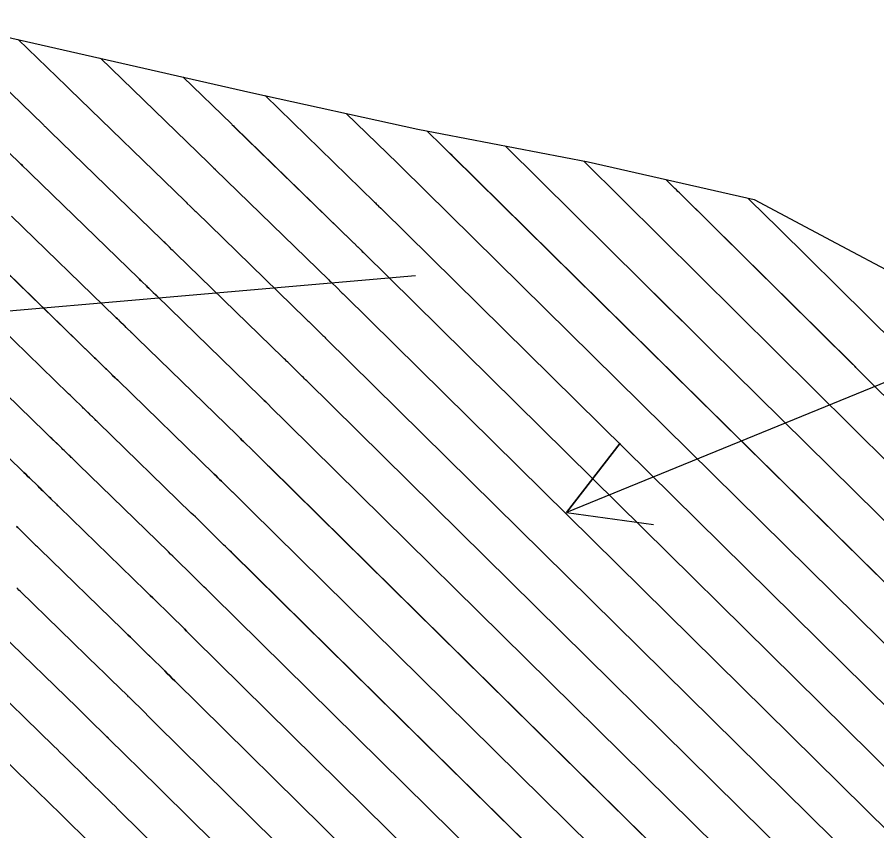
# Model space of a CAD drawing. Extents: x 954385 to 988206, y 1868364 to 1924553.
# Drawn here: x 955929.9 to 955988.7, y 1923031 to 1923086.6 of the extents above; entities that cross this region are included whole.
import ezdxf

# ---------------------------------------------------------------- set-up
doc = ezdxf.new("R2010")
doc.units = 0
for name, color, linetype in [('16', 7, 'Continuous'), ('24', 7, 'Continuous'), ('26', 7, 'Continuous'), ('6', 7, 'Continuous'), ('7', 7, 'Continuous')]:
    doc.layers.add(name, color=color, linetype=linetype)

msp = doc.modelspace()

# ---------------------------------------------------------------- linework, layer by layer
at = {"layer": '16'}
for points in [[(955923.15, 1923086.632), (955934.515, 1923084.068), (955945.857, 1923081.48), (955957.273, 1923078.969), (955968.946, 1923076.729), (955980.299, 1923074.152), (955985.934, 1923071.169), (955990.056, 1923068.988), (955993.186, 1923067.318), (956000.846, 1923063.847), (956001.146, 1923063.709), (956006.851, 1923058.651), (956009.14, 1923055.211), (956009.983, 1923050.567), (956013.246, 1923042.873), (956013.314, 1923042.739), (956017.005, 1923035.315), (956018.651, 1923031.94), (956020.615, 1923027.855)], [(955993.211, 1923018.837), (955949.682, 1923061.743), (955949.603, 1923061.821), (955949.525, 1923061.898), (955949.446, 1923061.976), (955949.368, 1923062.053), (955948.904, 1923062.512), (955948.865, 1923062.55), (955948.38, 1923063.024), (955948.298, 1923063.104), (955948.216, 1923063.184), (955948.134, 1923063.264), (955948.051, 1923063.344), (955940.743, 1923070.444), (955940.695, 1923070.491), (955940.647, 1923070.538), (955940.55, 1923070.632), (955940.501, 1923070.679), (955940.453, 1923070.726), (955940.278, 1923070.896), (955940.182, 1923070.989), (955939.951, 1923071.213), (955939.902, 1923071.261), (955939.853, 1923071.308), (955939.804, 1923071.356), (955939.755, 1923071.404), (955932.109, 1923078.817), (955932.029, 1923078.894), (955931.95, 1923078.972), (955931.791, 1923079.126), (955931.751, 1923079.165), (955931.711, 1923079.203), (955931.671, 1923079.242), (955931.631, 1923079.281), (955924.289, 1923086.375)], [(955929.925, 1923085.104), (955933.22, 1923081.919), (955933.256, 1923081.884), (955933.292, 1923081.85), (955933.381, 1923081.763), (955933.435, 1923081.711), (955941.35, 1923074.037), (955941.422, 1923073.967), (955941.495, 1923073.896), (955941.689, 1923073.708), (955941.76, 1923073.639), (955941.883, 1923073.519), (955941.937, 1923073.467), (955942.026, 1923073.38), (955942.08, 1923073.328), (955949.62, 1923066.002), (955949.688, 1923065.936), (955949.757, 1923065.87), (955949.825, 1923065.803), (955949.893, 1923065.737), (955950.298, 1923065.341), (955950.328, 1923065.312), (955950.713, 1923064.931), (955950.778, 1923064.867), (955950.843, 1923064.802), (955950.908, 1923064.738), (955950.973, 1923064.674), (955995.646, 1923020.641)], [(955990.777, 1923017.033), (955948.39, 1923058.813), (955948.298, 1923058.903), (955948.207, 1923058.994), (955948.115, 1923059.084), (955948.023, 1923059.175), (955947.48, 1923059.712), (955947.435, 1923059.756), (955946.867, 1923060.311), (955946.771, 1923060.405), (955946.675, 1923060.499), (955946.579, 1923060.592), (955946.483, 1923060.686), (955939.407, 1923067.559), (955939.346, 1923067.619), (955939.285, 1923067.678), (955939.163, 1923067.797), (955939.102, 1923067.857), (955939.041, 1923067.916), (955938.86, 1923068.091), (955938.78, 1923068.169), (955938.7, 1923068.247), (955938.408, 1923068.53), (955938.346, 1923068.59), (955938.284, 1923068.65), (955938.222, 1923068.71), (955938.16, 1923068.771), (955930.783, 1923075.923), (955930.721, 1923075.983), (955930.66, 1923076.043), (955930.598, 1923076.103), (955930.536, 1923076.163), (955930.289, 1923076.403), (955930.228, 1923076.463), (955930.166, 1923076.522), (955930.104, 1923076.582), (955930.042, 1923076.642), (955922.122, 1923084.295)], [(955935.561, 1923083.829), (955942.944, 1923076.67), (955943.015, 1923076.602), (955943.179, 1923076.443), (955943.289, 1923076.336), (955943.324, 1923076.302), (955943.393, 1923076.235), (955943.416, 1923076.212), (955951.189, 1923068.661), (955951.243, 1923068.608), (955951.297, 1923068.555), (955951.352, 1923068.502), (955951.406, 1923068.45), (955951.728, 1923068.135), (955951.751, 1923068.112), (955952.058, 1923067.809), (955952.109, 1923067.758), (955952.161, 1923067.707), (955952.213, 1923067.656), (955952.265, 1923067.605), (955998.08, 1923022.445)], [(955941.198, 1923082.543), (955944.539, 1923079.304), (955944.581, 1923079.262), (955944.659, 1923079.187), (955944.711, 1923079.137), (955944.752, 1923079.096), (955952.758, 1923071.319), (955952.798, 1923071.28), (955952.838, 1923071.241), (955952.878, 1923071.202), (955952.919, 1923071.162), (955953.16, 1923070.927), (955953.175, 1923070.912), (955953.402, 1923070.687), (955953.441, 1923070.649), (955953.479, 1923070.611), (955953.518, 1923070.573), (955953.556, 1923070.535), (956000.514, 1923024.249)], [(955946.823, 1923081.267), (955954.327, 1923073.977), (955954.379, 1923073.926), (955954.432, 1923073.875), (955954.591, 1923073.72), (955954.599, 1923073.712), (955954.747, 1923073.565), (955954.797, 1923073.515), (955954.848, 1923073.466), (956002.949, 1923026.054)], [(955952.388, 1923080.043), (955955.896, 1923076.636), (955955.932, 1923076.6), (955956.019, 1923076.515), (955956.023, 1923076.511), (955956.104, 1923076.431), (955956.139, 1923076.397), (956005.383, 1923027.858)], [(955957.928, 1923078.843), (955958.949, 1923077.832), (955959.119, 1923077.664), (955959.289, 1923077.496), (955959.46, 1923077.327), (955959.63, 1923077.159), (956007.817, 1923029.662)], [(955963.293, 1923077.814), (955972.661, 1923068.534), (955974.223, 1923066.988), (955975.786, 1923065.442), (955977.349, 1923063.898), (955978.914, 1923062.355), (956010.252, 1923031.466), (956010.568, 1923031.152), (956010.883, 1923030.836)], [(955968.658, 1923076.784), (955987.027, 1923058.588), (955989.654, 1923055.988), (955992.282, 1923053.389), (955994.911, 1923050.792), (955997.542, 1923048.197), (956012.686, 1923033.27), (956013.01, 1923032.949), (956013.331, 1923032.627), (956013.651, 1923032.302), (956013.969, 1923031.976), (956015.858, 1923030.028)], [(955998.325, 1923051.689), (955987.28, 1923062.675), (955987.205, 1923062.749), (955987.112, 1923062.842), (955987.074, 1923062.879), (955987.056, 1923062.898), (955975.296, 1923074.515), (955975.193, 1923074.617), (955975.09, 1923074.718), (955974.987, 1923074.818), (955974.883, 1923074.919), (955974.263, 1923075.522)], [(955979.881, 1923074.247), (955981.157, 1923073.006), (955981.37, 1923072.799), (955981.582, 1923072.592), (955981.794, 1923072.384), (955982.005, 1923072.176), (956006.192, 1923048.282), (956006.23, 1923048.244), (956006.269, 1923048.205), (956006.307, 1923048.167), (956006.346, 1923048.129), (956006.5, 1923047.976), (956006.577, 1923047.9), (956006.654, 1923047.823), (956014.828, 1923039.693)], [(955929.457, 1923073.029), (955936.566, 1923066.137), (955936.64, 1923066.065), (955936.715, 1923065.992), (955936.79, 1923065.919), (955936.865, 1923065.847), (955937.217, 1923065.505), (955937.314, 1923065.411), (955937.411, 1923065.317), (955937.628, 1923065.106), (955937.665, 1923065.07), (955937.702, 1923065.034), (955937.739, 1923064.998), (955937.776, 1923064.962), (955937.923, 1923064.819), (955937.997, 1923064.747), (955938.071, 1923064.675), (955944.914, 1923058.027), (955945.024, 1923057.92), (955945.134, 1923057.813), (955945.244, 1923057.706), (955945.354, 1923057.599), (955946.005, 1923056.963), (955946.052, 1923056.916), (955946.056, 1923056.912), (955946.678, 1923056.297), (955946.783, 1923056.193), (955946.888, 1923056.089), (955946.994, 1923055.986), (955947.099, 1923055.882), (955988.343, 1923015.228)], [(955928.132, 1923070.135), (955934.971, 1923063.504), (955935.059, 1923063.419), (955935.146, 1923063.334), (955935.234, 1923063.249), (955935.322, 1923063.164), (955935.734, 1923062.763), (955935.791, 1923062.708), (955935.847, 1923062.653), (955935.904, 1923062.598), (955935.961, 1923062.543), (955936.216, 1923062.295), (955936.259, 1923062.253), (955936.302, 1923062.211), (955936.346, 1923062.169), (955936.389, 1923062.127), (955936.562, 1923061.959), (955936.605, 1923061.917), (955936.648, 1923061.875), (955936.691, 1923061.833), (955936.735, 1923061.791), (955943.345, 1923055.369), (955943.469, 1923055.248), (955943.593, 1923055.128), (955943.717, 1923055.007), (955943.841, 1923054.886), (955944.574, 1923054.169), (955944.594, 1923054.15), (955944.632, 1923054.112), (955945.333, 1923053.419), (955945.452, 1923053.302), (955945.57, 1923053.185), (955945.689, 1923053.068), (955945.807, 1923052.951), (955985.908, 1923013.424)], [(955983.474, 1923011.62), (955944.516, 1923050.021), (955944.384, 1923050.151), (955944.252, 1923050.281), (955944.12, 1923050.411), (955943.988, 1923050.541), (955943.209, 1923051.312), (955943.187, 1923051.334), (955943.144, 1923051.376), (955942.328, 1923052.173), (955942.19, 1923052.308), (955942.052, 1923052.442), (955941.914, 1923052.576), (955941.776, 1923052.711), (955935.398, 1923058.907), (955935.349, 1923058.955), (955935.299, 1923059.003), (955935.25, 1923059.051), (955935.2, 1923059.099), (955935.002, 1923059.292), (955934.952, 1923059.34), (955934.903, 1923059.389), (955934.853, 1923059.437), (955934.804, 1923059.485), (955934.512, 1923059.768), (955934.446, 1923059.832), (955934.381, 1923059.895), (955934.316, 1923059.958), (955934.251, 1923060.022), (955933.778, 1923060.481), (955933.678, 1923060.578), (955933.577, 1923060.676), (955933.477, 1923060.773), (955933.376, 1923060.871), (955926.806, 1923067.241)], [(955981.04, 1923009.816), (955943.224, 1923047.09), (955943.079, 1923047.233), (955942.934, 1923047.376), (955942.789, 1923047.52), (955942.644, 1923047.663), (955941.785, 1923048.512), (955941.761, 1923048.536), (955941.719, 1923048.577), (955941.713, 1923048.583), (955940.815, 1923049.46), (955940.663, 1923049.608), (955940.511, 1923049.757), (955940.359, 1923049.904), (955940.207, 1923050.052), (955934.062, 1923056.022), (955934.006, 1923056.077), (955933.95, 1923056.131), (955933.894, 1923056.185), (955933.838, 1923056.24), (955933.615, 1923056.457), (955933.559, 1923056.512), (955933.503, 1923056.566), (955933.447, 1923056.62), (955933.391, 1923056.675), (955933.062, 1923056.994), (955932.988, 1923057.066), (955932.915, 1923057.137), (955932.841, 1923057.208), (955932.768, 1923057.28), (955932.235, 1923057.797), (955932.122, 1923057.907), (955932.008, 1923058.018), (955931.895, 1923058.128), (955931.782, 1923058.237), (955925.48, 1923064.347)], [(955924.154, 1923061.454), (955930.187, 1923055.604), (955930.313, 1923055.482), (955930.439, 1923055.359), (955930.566, 1923055.237), (955930.692, 1923055.114), (955931.285, 1923054.538), (955931.367, 1923054.459), (955931.449, 1923054.379), (955931.53, 1923054.3), (955931.612, 1923054.22), (955931.979, 1923053.864), (955932.041, 1923053.804), (955932.104, 1923053.743), (955932.166, 1923053.683), (955932.228, 1923053.622), (955932.477, 1923053.38), (955932.539, 1923053.32), (955932.601, 1923053.259), (955932.663, 1923053.199), (955932.726, 1923053.138), (955938.638, 1923047.394), (955938.804, 1923047.233), (955938.97, 1923047.071), (955939.136, 1923046.909), (955939.302, 1923046.747), (955940.283, 1923045.789), (955940.309, 1923045.764), (955940.355, 1923045.719), (955940.361, 1923045.712), (955941.299, 1923044.785), (955941.457, 1923044.629), (955941.616, 1923044.472), (955941.774, 1923044.316), (955941.933, 1923044.159), (955978.606, 1923008.012)], [(955976.171, 1923006.207), (955940.642, 1923041.228), (955940.47, 1923041.398), (955940.298, 1923041.568), (955940.126, 1923041.738), (955939.954, 1923041.907), (955938.937, 1923042.912), (955938.909, 1923042.94), (955938.86, 1923042.989), (955938.853, 1923042.996), (955937.789, 1923044.035), (955937.609, 1923044.21), (955937.429, 1923044.385), (955937.25, 1923044.561), (955937.069, 1923044.736), (955931.389, 1923050.254), (955931.321, 1923050.321), (955931.252, 1923050.387), (955931.184, 1923050.454), (955931.115, 1923050.521), (955930.841, 1923050.787), (955930.773, 1923050.854), (955930.704, 1923050.921), (955930.635, 1923050.987), (955930.567, 1923051.054), (955930.163, 1923051.446), (955930.073, 1923051.534), (955929.982, 1923051.621), (955929.892, 1923051.709), (955929.802, 1923051.796)], [(955973.737, 1923004.403), (955939.35, 1923038.298), (955939.165, 1923038.481), (955938.979, 1923038.663), (955938.794, 1923038.846), (955938.609, 1923039.029), (955937.514, 1923040.113), (955937.483, 1923040.142), (955937.438, 1923040.187), (955937.422, 1923040.202), (955936.276, 1923041.322), (955936.082, 1923041.511), (955935.889, 1923041.7), (955935.695, 1923041.889), (955935.501, 1923042.077), (955930.053, 1923047.37), (955929.978, 1923047.442), (955929.903, 1923047.515), (955929.828, 1923047.588)], [(955971.303, 1923002.599), (955938.059, 1923035.367), (955937.86, 1923035.563), (955937.661, 1923035.759), (955937.463, 1923035.955), (955937.264, 1923036.151), (955936.09, 1923037.313), (955936.057, 1923037.345), (955936.008, 1923037.393), (955935.992, 1923037.409), (955934.763, 1923038.609), (955934.555, 1923038.812), (955934.348, 1923039.014), (955934.14, 1923039.217), (955933.932, 1923039.419), (955928.717, 1923044.485)], [(955927.38, 1923041.601), (955932.363, 1923036.761), (955932.585, 1923036.545), (955932.807, 1923036.329), (955933.029, 1923036.113), (955933.25, 1923035.896), (955934.562, 1923034.615), (955934.596, 1923034.581), (955934.649, 1923034.53), (955934.666, 1923034.513), (955935.919, 1923033.273), (955936.131, 1923033.064), (955936.343, 1923032.855), (955936.555, 1923032.646), (955936.767, 1923032.436), (955968.868, 1923000.795)], [(955934.575, 1923030.395), (955933.242, 1923031.713), (955933.205, 1923031.749), (955933.15, 1923031.804), (955933.131, 1923031.822), (955931.737, 1923033.184), (955931.502, 1923033.414), (955931.266, 1923033.643), (955931.03, 1923033.873), (955930.794, 1923034.102), (955926.044, 1923038.717)]]:
    msp.add_lwpolyline(points, dxfattribs=at)
at = {"layer": '24'}
msp.add_lwpolyline([(955923.15, 1923086.632), (955934.515, 1923084.068), (955945.857, 1923081.48), (955957.273, 1923078.969), (955968.946, 1923076.729), (955980.299, 1923074.152), (955985.934, 1923071.169), (955990.056, 1923068.988), (955993.186, 1923067.318), (956000.846, 1923063.847), (956001.146, 1923063.709), (956006.851, 1923058.651), (956009.14, 1923055.211), (956009.983, 1923050.567), (956013.246, 1923042.873), (956013.314, 1923042.739), (956017.005, 1923035.315), (956018.651, 1923031.94), (956020.615, 1923027.855)], dxfattribs=at)
at = {"layer": '26'}
for points in [[(955957.131, 1923068.928), (955909.83, 1923064.841), (955914.749, 1923068.277), (955909.83, 1923064.841), (955915.265, 1923062.299)], [(956007.131, 1923068.928), (955967.468, 1923052.751), (955971.146, 1923057.491), (955967.468, 1923052.751), (955973.412, 1923051.936)]]:
    msp.add_lwpolyline(points, dxfattribs=at)
at = {"layer": '6'}
for points in [[(955941.201, 1923082.542), (955944.54, 1923079.305), (955944.582, 1923079.264), (955944.66, 1923079.189), (955944.711, 1923079.138), (955944.753, 1923079.098), (955952.758, 1923071.318), (955952.798, 1923071.279), (955952.838, 1923071.24), (955952.879, 1923071.201), (955952.919, 1923071.162), (955953.161, 1923070.925), (955953.175, 1923070.911), (955953.403, 1923070.686), (955953.479, 1923070.61), (955953.556, 1923070.535), (956000.515, 1923024.25)], [(955968.656, 1923076.785), (955987.026, 1923058.589), (955989.653, 1923055.988), (955992.281, 1923053.39), (955994.911, 1923050.793), (955997.542, 1923048.198), (956012.686, 1923033.271), (956013.01, 1923032.95), (956013.332, 1923032.627), (956013.651, 1923032.303), (956013.969, 1923031.976), (956015.857, 1923030.027)], [(955988.343, 1923015.229), (955947.099, 1923055.881), (955946.994, 1923055.985), (955946.888, 1923056.089), (955946.783, 1923056.193), (955946.678, 1923056.297), (955946.056, 1923056.911), (955946.039, 1923056.928), (955946.004, 1923056.962), (955945.354, 1923057.598), (955945.244, 1923057.705), (955945.134, 1923057.812), (955945.024, 1923057.92), (955944.914, 1923058.027), (955938.072, 1923064.676), (955937.998, 1923064.748), (955937.924, 1923064.82), (955937.776, 1923064.963), (955937.74, 1923064.999), (955937.703, 1923065.035), (955937.666, 1923065.071), (955937.629, 1923065.107), (955937.411, 1923065.318), (955937.314, 1923065.412), (955937.217, 1923065.506), (955936.866, 1923065.848), (955936.791, 1923065.921), (955936.716, 1923065.993), (955936.641, 1923066.066), (955936.566, 1923066.138), (955929.458, 1923073.03)], [(955929.803, 1923051.797), (955929.893, 1923051.709), (955929.983, 1923051.622), (955930.073, 1923051.534), (955930.163, 1923051.447), (955930.567, 1923051.055), (955930.636, 1923050.988), (955930.704, 1923050.922), (955930.773, 1923050.855), (955930.842, 1923050.788), (955931.116, 1923050.521), (955931.184, 1923050.455), (955931.253, 1923050.388), (955931.321, 1923050.321), (955931.39, 1923050.255), (955937.069, 1923044.735), (955937.25, 1923044.56), (955937.429, 1923044.385), (955937.609, 1923044.21), (955937.789, 1923044.034), (955938.853, 1923042.995), (955938.881, 1923042.967), (955938.923, 1923042.926), (955938.937, 1923042.912), (955939.954, 1923041.907), (955940.126, 1923041.737), (955940.298, 1923041.567), (955940.47, 1923041.398), (955940.642, 1923041.228), (955976.171, 1923006.208)]]:
    msp.add_lwpolyline(points, dxfattribs=at)
at = {"layer": '7'}
for points in [[(955993.212, 1923018.837), (955949.682, 1923061.743), (955949.603, 1923061.82), (955949.525, 1923061.898), (955949.446, 1923061.975), (955949.368, 1923062.052), (955948.904, 1923062.511), (955948.865, 1923062.549), (955948.38, 1923063.023), (955948.298, 1923063.103), (955948.216, 1923063.184), (955948.134, 1923063.263), (955948.051, 1923063.343), (955940.744, 1923070.445), (955940.672, 1923070.515), (955940.55, 1923070.633), (955940.502, 1923070.68), (955940.453, 1923070.728), (955940.279, 1923070.897), (955940.215, 1923070.959), (955940.183, 1923070.99), (955939.952, 1923071.214), (955939.903, 1923071.262), (955939.854, 1923071.31), (955939.805, 1923071.357), (955939.756, 1923071.405), (955932.11, 1923078.818), (955932.03, 1923078.896), (955931.951, 1923078.973), (955931.792, 1923079.127), (955931.752, 1923079.166), (955931.712, 1923079.205), (955931.672, 1923079.243), (955931.632, 1923079.282), (955924.289, 1923086.375)], [(955929.926, 1923085.103), (955933.222, 1923081.92), (955933.257, 1923081.886), (955933.293, 1923081.851), (955933.382, 1923081.764), (955933.436, 1923081.712), (955941.35, 1923074.038), (955941.423, 1923073.968), (955941.496, 1923073.897), (955941.69, 1923073.709), (955941.76, 1923073.64), (955941.884, 1923073.52), (955941.937, 1923073.468), (955942.045, 1923073.364), (955942.081, 1923073.329), (955949.62, 1923066.002), (955949.688, 1923065.935), (955949.757, 1923065.869), (955949.825, 1923065.803), (955949.893, 1923065.736), (955950.298, 1923065.34), (955950.328, 1923065.311), (955950.713, 1923064.93), (955950.778, 1923064.866), (955950.843, 1923064.802), (955950.908, 1923064.738), (955950.973, 1923064.673), (955995.646, 1923020.641)], [(955922.122, 1923084.294), (955930.043, 1923076.643), (955930.105, 1923076.583), (955930.167, 1923076.523), (955930.229, 1923076.464), (955930.29, 1923076.404), (955930.537, 1923076.164), (955930.599, 1923076.104), (955930.661, 1923076.044), (955930.722, 1923075.984), (955930.784, 1923075.924), (955938.161, 1923068.772), (955938.223, 1923068.712), (955938.285, 1923068.651), (955938.347, 1923068.591), (955938.409, 1923068.531), (955938.7, 1923068.248), (955938.781, 1923068.17), (955938.861, 1923068.092), (955939.041, 1923067.917), (955939.102, 1923067.858), (955939.163, 1923067.798), (955939.316, 1923067.65), (955939.377, 1923067.59), (955939.408, 1923067.56), (955946.483, 1923060.685), (955946.579, 1923060.592), (955946.675, 1923060.498), (955946.771, 1923060.404), (955946.867, 1923060.311), (955947.435, 1923059.756), (955947.48, 1923059.711), (955948.023, 1923059.175), (955948.115, 1923059.084), (955948.207, 1923058.993), (955948.298, 1923058.903), (955948.39, 1923058.812), (955990.777, 1923017.033)], [(955935.564, 1923083.829), (955942.945, 1923076.672), (955943.015, 1923076.603), (955943.164, 1923076.459), (955943.21, 1923076.414), (955943.29, 1923076.337), (955943.324, 1923076.303), (955943.405, 1923076.225), (955943.417, 1923076.213), (955951.189, 1923068.66), (955951.243, 1923068.607), (955951.297, 1923068.555), (955951.352, 1923068.502), (955951.406, 1923068.449), (955951.73, 1923068.132), (955951.751, 1923068.111), (955952.058, 1923067.808), (955952.109, 1923067.757), (955952.161, 1923067.706), (955952.213, 1923067.655), (955952.265, 1923067.604), (955998.08, 1923022.446)], [(955946.825, 1923081.267), (955954.327, 1923073.977), (955954.379, 1923073.926), (955954.432, 1923073.874), (955954.591, 1923073.719), (955954.599, 1923073.711), (955954.747, 1923073.564), (955954.797, 1923073.515), (955954.848, 1923073.465), (956002.949, 1923026.054)], [(955952.388, 1923080.043), (955955.896, 1923076.635), (955955.932, 1923076.599), (955956.023, 1923076.511), (955956.116, 1923076.419), (955956.139, 1923076.396), (956005.383, 1923027.858)], [(956007.818, 1923029.662), (955959.626, 1923077.163), (955959.456, 1923077.331), (955959.286, 1923077.498), (955959.116, 1923077.666), (955958.946, 1923077.834), (955957.927, 1923078.843)], [(955963.292, 1923077.814), (955972.659, 1923068.535), (955974.221, 1923066.989), (955975.783, 1923065.444), (955977.347, 1923063.9), (955978.912, 1923062.357), (956010.252, 1923031.466), (956010.569, 1923031.152), (956010.884, 1923030.837)], [(955998.322, 1923051.692), (955987.281, 1923062.674), (955987.262, 1923062.693), (955987.242, 1923062.712), (955987.223, 1923062.731), (955987.204, 1923062.75), (955987.107, 1923062.845), (955987.069, 1923062.883), (955987.049, 1923062.902), (955975.294, 1923074.516), (955975.192, 1923074.617), (955975.089, 1923074.718), (955974.986, 1923074.819), (955974.883, 1923074.919), (955974.263, 1923075.522)], [(955979.883, 1923074.246), (955981.158, 1923073.006), (955981.37, 1923072.799), (955981.582, 1923072.592), (955981.794, 1923072.384), (955982.005, 1923072.176), (956006.186, 1923048.286), (956006.226, 1923048.247), (956006.265, 1923048.208), (956006.305, 1923048.169), (956006.345, 1923048.13), (956006.504, 1923047.973), (956006.544, 1923047.934), (956006.583, 1923047.895), (956006.623, 1923047.856), (956006.662, 1923047.817), (956014.827, 1923039.696)], [(955985.909, 1923013.425), (955945.807, 1923052.951), (955945.689, 1923053.068), (955945.57, 1923053.185), (955945.452, 1923053.302), (955945.333, 1923053.419), (955944.632, 1923054.111), (955944.613, 1923054.13), (955944.574, 1923054.169), (955943.841, 1923054.885), (955943.717, 1923055.006), (955943.593, 1923055.127), (955943.469, 1923055.248), (955943.345, 1923055.368), (955936.735, 1923061.792), (955936.649, 1923061.876), (955936.562, 1923061.96), (955936.389, 1923062.128), (955936.346, 1923062.17), (955936.303, 1923062.212), (955936.26, 1923062.254), (955936.217, 1923062.296), (955935.962, 1923062.544), (955935.905, 1923062.599), (955935.848, 1923062.654), (955935.791, 1923062.709), (955935.734, 1923062.764), (955935.322, 1923063.165), (955935.235, 1923063.25), (955935.147, 1923063.335), (955935.059, 1923063.42), (955934.972, 1923063.505), (955928.132, 1923070.136)], [(955983.474, 1923011.621), (955944.516, 1923050.02), (955944.384, 1923050.15), (955944.252, 1923050.28), (955944.12, 1923050.411), (955943.989, 1923050.541), (955943.209, 1923051.311), (955943.187, 1923051.333), (955943.144, 1923051.375), (955942.328, 1923052.172), (955942.19, 1923052.307), (955942.052, 1923052.441), (955941.914, 1923052.576), (955941.776, 1923052.71), (955935.399, 1923058.908), (955935.3, 1923059.004), (955935.201, 1923059.1), (955935.003, 1923059.293), (955934.953, 1923059.342), (955934.903, 1923059.39), (955934.854, 1923059.438), (955934.804, 1923059.486), (955934.512, 1923059.769), (955934.447, 1923059.833), (955934.382, 1923059.896), (955934.317, 1923059.959), (955934.251, 1923060.023), (955933.779, 1923060.482), (955933.679, 1923060.579), (955933.578, 1923060.677), (955933.478, 1923060.774), (955933.377, 1923060.872), (955926.807, 1923067.243)], [(955981.04, 1923009.816), (955943.224, 1923047.09), (955943.079, 1923047.233), (955942.934, 1923047.376), (955942.789, 1923047.519), (955942.644, 1923047.663), (955941.785, 1923048.511), (955941.761, 1923048.535), (955941.713, 1923048.582), (955940.815, 1923049.46), (955940.663, 1923049.608), (955940.511, 1923049.756), (955940.359, 1923049.904), (955940.207, 1923050.052), (955934.063, 1923056.023), (955934.007, 1923056.078), (955933.951, 1923056.132), (955933.895, 1923056.186), (955933.839, 1923056.241), (955933.616, 1923056.458), (955933.56, 1923056.513), (955933.504, 1923056.567), (955933.448, 1923056.621), (955933.392, 1923056.676), (955933.063, 1923056.995), (955932.989, 1923057.067), (955932.915, 1923057.138), (955932.842, 1923057.209), (955932.768, 1923057.281), (955932.236, 1923057.798), (955932.122, 1923057.909), (955932.009, 1923058.019), (955931.896, 1923058.129), (955931.782, 1923058.239), (955925.481, 1923064.349)], [(955978.606, 1923008.012), (955941.933, 1923044.159), (955941.774, 1923044.315), (955941.616, 1923044.472), (955941.457, 1923044.628), (955941.299, 1923044.785), (955940.361, 1923045.712), (955940.335, 1923045.737), (955940.283, 1923045.788), (955939.302, 1923046.747), (955939.136, 1923046.909), (955938.97, 1923047.07), (955938.804, 1923047.232), (955938.638, 1923047.393), (955932.726, 1923053.139), (955932.664, 1923053.2), (955932.602, 1923053.26), (955932.54, 1923053.321), (955932.477, 1923053.381), (955932.229, 1923053.623), (955932.166, 1923053.684), (955932.104, 1923053.744), (955932.042, 1923053.805), (955931.98, 1923053.865), (955931.613, 1923054.221), (955931.531, 1923054.3), (955931.449, 1923054.38), (955931.367, 1923054.459), (955931.286, 1923054.539), (955930.692, 1923055.115), (955930.566, 1923055.238), (955930.44, 1923055.36), (955930.314, 1923055.483), (955930.188, 1923055.605), (955924.155, 1923061.455)], [(955973.737, 1923004.404), (955939.35, 1923038.298), (955939.165, 1923038.48), (955938.979, 1923038.663), (955938.794, 1923038.846), (955938.609, 1923039.029), (955937.513, 1923040.112), (955937.483, 1923040.142), (955937.43, 1923040.194), (955937.422, 1923040.201), (955936.276, 1923041.321), (955936.082, 1923041.51), (955935.889, 1923041.699), (955935.695, 1923041.888), (955935.501, 1923042.077), (955930.054, 1923047.371), (955929.979, 1923047.443), (955929.904, 1923047.516), (955929.829, 1923047.589)], [(955928.717, 1923044.486), (955933.932, 1923039.419), (955934.14, 1923039.216), (955934.348, 1923039.014), (955934.555, 1923038.811), (955934.763, 1923038.609), (955935.992, 1923037.408), (955936.024, 1923037.376), (955936.073, 1923037.328), (955936.09, 1923037.312), (955937.264, 1923036.151), (955937.463, 1923035.955), (955937.661, 1923035.759), (955937.86, 1923035.563), (955938.059, 1923035.367), (955971.303, 1923002.6)], [(955968.869, 1923000.795), (955936.767, 1923032.436), (955936.555, 1923032.645), (955936.343, 1923032.855), (955936.131, 1923033.064), (955935.919, 1923033.273), (955934.666, 1923034.512), (955934.631, 1923034.546), (955934.57, 1923034.606), (955934.561, 1923034.614), (955933.25, 1923035.896), (955933.028, 1923036.112), (955932.807, 1923036.328), (955932.585, 1923036.544), (955932.363, 1923036.76), (955927.381, 1923041.602)], [(955926.045, 1923038.718), (955930.794, 1923034.102), (955931.03, 1923033.872), (955931.266, 1923033.643), (955931.502, 1923033.413), (955931.737, 1923033.183), (955933.131, 1923031.821), (955933.168, 1923031.785), (955933.214, 1923031.739), (955933.242, 1923031.712), (955934.575, 1923030.395)]]:
    msp.add_lwpolyline(points, dxfattribs=at)

doc.saveas('drawing.dxf')
